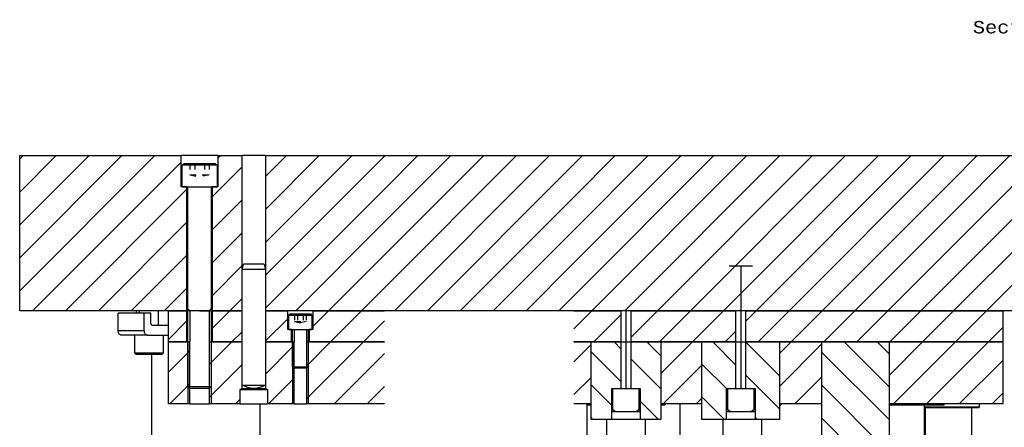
# Model space of a CAD drawing. Header units: inches. Extents: x 3 to 351, y 4 to 271.
# Tile 412 of 530: x 293.09 to 308.96, y 103.87 to 110.43. Entities that reach past the tile are written whole.
import ezdxf
from ezdxf.enums import TextEntityAlignment as Align

# ---------------------------------------------------------------- set-up
doc = ezdxf.new("R2010")
doc.units = ezdxf.units.IN
doc.header["$LTSCALE"] = 0.5
doc.header["$MEASUREMENT"] = 0
doc.linetypes.add('HIDDEN', pattern=[0.225, 0.15, -0.075])
doc.layers.add('MFB', color=7, linetype='Continuous')
doc.styles.add('VERO2-Courier New', font='cour.ttf')

msp = doc.modelspace()

# ---------------------------------------------------------------- linework, layer by layer
at = {"layer": 'MFB', "color": 254, "linetype": 'Continuous'}
for p, q in [((295.265, 108.245), (293.088, 106.067)), ((294.735, 108.245), (293.088, 106.597)), ((294.205, 108.245), (293.088, 107.128)), ((293.674, 108.245), (293.088, 107.658)), ((293.144, 108.245), (293.088, 108.188)), ((295.265, 108.245), (293.088, 106.067)), ((294.735, 108.245), (293.088, 106.597)), ((294.205, 108.245), (293.088, 107.128)), ((293.674, 108.245), (293.088, 107.658)), ((293.144, 108.245), (293.088, 108.188)), ((293.088, 105.745), (293.088, 108.245)), ((293.088, 108.245), (295.691, 108.245)), ((295.691, 108.14), (293.296, 105.745)), ((295.691, 108.14), (293.296, 105.745)), ((295.691, 107.745), (295.691, 108.245)), ((296.284, 108.245), (295.691, 108.245)), ((296.326, 108.245), (296.284, 108.203)), ((296.326, 108.245), (296.284, 108.203)), ((296.284, 108.245), (296.284, 107.745)), ((296.284, 108.245), (296.675, 108.245)), ((296.675, 105.745), (296.675, 108.245)), ((297.05, 108.245), (296.675, 108.245)), ((298.447, 108.245), (297.05, 106.848)), ((297.917, 108.245), (297.05, 107.378)), ((297.387, 108.245), (297.05, 107.908)), ((298.447, 108.245), (297.05, 106.848)), ((297.917, 108.245), (297.05, 107.378)), ((297.387, 108.245), (297.05, 107.908)), ((297.05, 108.245), (297.05, 105.745)), ((297.05, 108.245), (298.97, 108.245)), ((298.97, 108.237), (297.05, 106.317)), ((298.97, 108.237), (297.05, 106.317)), ((301.099, 108.245), (298.97, 106.116)), ((300.569, 108.245), (298.97, 106.646)), ((300.038, 108.245), (298.97, 107.176)), ((299.508, 108.245), (298.97, 107.707)), ((298.978, 108.245), (298.97, 108.237)), ((301.099, 108.245), (298.97, 106.116)), ((300.569, 108.245), (298.97, 106.646)), ((300.038, 108.245), (298.97, 107.176)), ((299.508, 108.245), (298.97, 107.707)), ((298.978, 108.245), (298.97, 108.237)), ((298.97, 108.245), (310.78, 108.245)), ((301.629, 108.245), (299.129, 105.745)), ((301.629, 108.245), (299.129, 105.745)), ((304.281, 108.245), (302.022, 105.986)), ((303.751, 108.245), (302.022, 106.516)), ((303.22, 108.245), (302.022, 107.046)), ((302.69, 108.245), (302.022, 107.577)), ((302.16, 108.245), (302.022, 108.107)), ((304.281, 108.245), (302.022, 105.986)), ((303.751, 108.245), (302.022, 106.516)), ((303.22, 108.245), (302.022, 107.046)), ((302.69, 108.245), (302.022, 107.577)), ((302.16, 108.245), (302.022, 108.107)), ((304.811, 108.245), (302.311, 105.745)), ((304.811, 108.245), (302.311, 105.745)), ((305.342, 108.245), (302.842, 105.745)), ((305.342, 108.245), (302.842, 105.745)), ((305.872, 108.245), (303.372, 105.745)), ((305.872, 108.245), (303.372, 105.745)), ((306.402, 108.245), (303.902, 105.745)), ((306.402, 108.245), (303.902, 105.745)), ((306.933, 108.245), (304.433, 105.745)), ((306.933, 108.245), (304.433, 105.745)), ((307.463, 108.245), (304.963, 105.745)), ((307.463, 108.245), (304.963, 105.745)), ((307.993, 108.245), (305.493, 105.745)), ((307.993, 108.245), (305.493, 105.745)), ((310.115, 108.245), (308.11, 106.24)), ((309.584, 108.245), (308.11, 106.771)), ((309.054, 108.245), (308.11, 107.301)), ((308.524, 108.245), (308.11, 107.831)), ((310.115, 108.245), (308.11, 106.24)), ((309.584, 108.245), (308.11, 106.771)), ((309.054, 108.245), (308.11, 107.301)), ((308.524, 108.245), (308.11, 107.831)), ((310.645, 108.245), (308.145, 105.745)), ((310.645, 108.245), (308.145, 105.745)), ((296.675, 108.064), (296.191, 107.579)), ((296.675, 108.064), (296.191, 107.579)), ((302.022, 108.107), (299.66, 105.745)), ((302.022, 108.107), (299.66, 105.745)), ((308.11, 107.831), (306.024, 105.745)), ((308.11, 107.831), (306.024, 105.745)), ((295.784, 107.703), (293.826, 105.745)), ((295.784, 107.703), (293.826, 105.745)), ((295.784, 107.745), (295.691, 107.745)), ((295.784, 105.745), (295.784, 107.745)), ((296.191, 107.745), (296.191, 105.745)), ((296.284, 107.745), (296.191, 107.745)), ((298.97, 107.707), (297.05, 105.787)), ((298.97, 107.707), (297.05, 105.787)), ((296.675, 107.533), (296.191, 107.049)), ((296.675, 107.533), (296.191, 107.049)), ((302.022, 107.577), (300.19, 105.745)), ((302.022, 107.577), (300.19, 105.745)), ((295.784, 107.173), (294.356, 105.745)), ((295.784, 107.173), (294.356, 105.745)), ((298.97, 107.176), (297.538, 105.745)), ((298.97, 107.176), (297.538, 105.745)), ((308.11, 107.301), (306.554, 105.745)), ((308.11, 107.301), (306.554, 105.745)), ((296.675, 107.003), (296.191, 106.519)), ((296.675, 107.003), (296.191, 106.519)), ((302.022, 107.046), (300.72, 105.745)), ((302.022, 107.046), (300.72, 105.745)), ((308.11, 106.771), (307.084, 105.745)), ((308.11, 106.771), (307.084, 105.745)), ((309.67, 106.74), (308.675, 105.745)), ((309.67, 106.74), (308.675, 105.745)), ((295.784, 106.643), (294.887, 105.745)), ((295.784, 106.643), (294.887, 105.745)), ((298.97, 106.646), (298.069, 105.745)), ((298.97, 106.646), (298.069, 105.745)), ((296.675, 106.473), (296.191, 105.988)), ((296.675, 106.473), (296.191, 105.988)), ((302.022, 106.516), (301.251, 105.745)), ((302.022, 106.516), (301.251, 105.745)), ((308.11, 106.24), (307.615, 105.745)), ((308.11, 106.24), (307.615, 105.745)), ((295.784, 106.112), (295.417, 105.745)), ((295.784, 106.112), (295.417, 105.745)), ((298.97, 106.116), (298.599, 105.745)), ((298.97, 106.116), (298.599, 105.745)), ((296.675, 105.942), (296.478, 105.745)), ((296.675, 105.942), (296.478, 105.745)), ((302.022, 105.986), (301.781, 105.745)), ((302.022, 105.986), (301.781, 105.745)), ((295.784, 105.745), (293.088, 105.745)), ((295.8, 105.745), (295.784, 105.745)), ((296.191, 105.745), (296.175, 105.745)), ((296.675, 105.745), (296.191, 105.745)), ((298.97, 105.745), (297.05, 105.745)), ((308.11, 105.745), (298.97, 105.745)), ((309.67, 105.745), (308.11, 105.745))]:
    msp.add_line(p, q, dxfattribs=at)
at = {"layer": 'MFB', "color": 132, "linetype": 'Continuous'}
for p, q in [((295.706, 108.089), (295.738, 108.12)), ((295.738, 108.12), (296.238, 108.12)), ((296.238, 108.12), (296.269, 108.089)), ((296.269, 108.089), (295.706, 108.089)), ((295.706, 107.745), (295.706, 108.089)), ((296.269, 108.089), (296.269, 107.745)), ((295.706, 107.745), (296.269, 107.745)), ((295.8, 105.745), (295.8, 107.745)), ((296.175, 107.745), (296.175, 105.745)), ((304.9, 106.464), (304.525, 106.464)), ((295.014, 105.745), (295.014, 105.706)), ((295.327, 105.509), (295.327, 105.745)), ((296.175, 105.745), (295.8, 105.745)), ((295.8, 104.526), (295.8, 105.745)), ((296.175, 105.745), (296.175, 104.526)), ((297.425, 105.67), (297.45, 105.695)), ((297.8, 105.67), (297.425, 105.67)), ((297.425, 105.445), (297.425, 105.67)), ((297.45, 105.695), (297.776, 105.695)), ((297.776, 105.695), (297.8, 105.67)), ((297.8, 105.67), (297.8, 105.445)), ((297.425, 105.445), (297.8, 105.445)), ((297.488, 104.844), (297.488, 105.445)), ((297.738, 105.445), (297.738, 104.844)), ((294.936, 105.351), (294.936, 105.067)), ((295.405, 105.067), (295.405, 105.351)), ((295.488, 104.245), (295.488, 105.245)), ((295.488, 105.245), (295.831, 105.245)), ((295.831, 105.098), (295.8, 105.067)), ((295.831, 104.245), (295.831, 105.245)), ((296.144, 105.245), (296.144, 104.245)), ((296.144, 105.245), (296.675, 105.245)), ((296.508, 105.245), (296.175, 104.912)), ((296.508, 105.245), (296.175, 104.912)), ((296.675, 104.495), (296.675, 105.245)), ((297.05, 105.245), (297.05, 104.495)), ((297.05, 105.245), (297.512, 105.245)), ((297.488, 105.164), (297.05, 104.726)), ((297.488, 105.164), (297.05, 104.726)), ((297.512, 105.188), (297.488, 105.164)), ((297.512, 104.245), (297.512, 105.245)), ((298.629, 105.245), (297.713, 104.329)), ((298.629, 105.245), (297.713, 104.329)), ((297.713, 105.245), (297.713, 104.245)), ((297.713, 105.245), (298.97, 105.245)), ((298.099, 105.245), (297.738, 104.883)), ((298.099, 105.245), (297.738, 104.883)), ((302.022, 105.245), (302.3, 105.245)), ((302.3, 105.203), (302.022, 104.925)), ((302.3, 105.203), (302.022, 104.925)), ((302.3, 104.245), (302.3, 105.245)), ((302.3, 103.995), (302.3, 105.245)), ((302.3, 105.245), (302.784, 105.245)), ((302.784, 105.13), (302.67, 105.245)), ((302.784, 105.13), (302.67, 105.245)), ((302.784, 104.495), (302.784, 105.245)), ((302.941, 105.245), (302.941, 104.495)), ((302.941, 105.245), (303.425, 105.245)), ((303.425, 105.02), (303.2, 105.245)), ((303.425, 105.02), (303.2, 105.245)), ((303.933, 105.245), (303.425, 104.737)), ((303.933, 105.245), (303.425, 104.737)), ((303.425, 105.245), (303.425, 104.245)), ((303.425, 105.245), (304.088, 105.245)), ((303.425, 105.245), (303.425, 103.995)), ((304.088, 104.245), (304.088, 105.245)), ((304.088, 105.245), (304.634, 105.245)), ((304.088, 103.995), (304.088, 105.245)), ((304.634, 104.871), (304.261, 105.245)), ((304.634, 104.871), (304.261, 105.245)), ((304.634, 104.495), (304.634, 105.245)), ((305.338, 104.698), (304.791, 105.245)), ((305.338, 104.698), (304.791, 105.245)), ((304.791, 105.245), (304.791, 104.495)), ((304.791, 105.245), (305.338, 105.245)), ((305.338, 105.229), (305.321, 105.245)), ((305.338, 105.229), (305.321, 105.245)), ((305.524, 105.245), (305.338, 105.059)), ((305.524, 105.245), (305.338, 105.059)), ((305.338, 105.245), (305.338, 104.245)), ((305.338, 105.245), (306.021, 105.245)), ((305.338, 105.245), (305.338, 103.995)), ((306.021, 105.212), (305.338, 104.528)), ((306.021, 105.212), (305.338, 104.528)), ((306.021, 104.245), (306.021, 105.245)), ((307.645, 105.245), (307.104, 104.704)), ((307.115, 105.245), (307.104, 105.234)), ((307.645, 105.245), (307.104, 104.704)), ((307.115, 105.245), (307.104, 105.234)), ((307.104, 105.245), (307.104, 104.245)), ((307.104, 105.245), (308.11, 105.245)), ((308.11, 105.18), (307.175, 104.245)), ((308.11, 105.18), (307.175, 104.245)), ((308.706, 105.245), (308.11, 104.649)), ((308.175, 105.245), (308.11, 105.18)), ((308.706, 105.245), (308.11, 104.649)), ((308.175, 105.245), (308.11, 105.18)), ((308.11, 105.245), (308.938, 105.245)), ((308.938, 105.245), (308.938, 104.245)), ((294.936, 105.067), (295.405, 105.067)), ((294.936, 105.067), (294.964, 105.039)), ((295.377, 105.039), (294.964, 105.039)), ((295.377, 105.039), (295.405, 105.067)), ((295.8, 105.067), (295.488, 104.755)), ((295.8, 105.067), (295.488, 104.755)), ((298.97, 105.055), (298.16, 104.245)), ((298.97, 105.055), (298.16, 104.245)), ((302.784, 104.6), (302.3, 105.084)), ((302.784, 104.6), (302.3, 105.084)), ((303.425, 104.49), (302.941, 104.974)), ((303.425, 104.49), (302.941, 104.974)), ((308.938, 104.946), (308.236, 104.245)), ((308.938, 104.946), (308.236, 104.245)), ((296.175, 104.912), (296.144, 104.881)), ((296.675, 104.882), (296.144, 104.35)), ((296.675, 104.882), (296.144, 104.35)), ((297.488, 104.844), (297.738, 104.844)), ((297.512, 104.82), (297.488, 104.844)), ((297.713, 104.82), (297.512, 104.82)), ((297.738, 104.883), (297.713, 104.859)), ((297.738, 104.844), (297.713, 104.82)), ((304.088, 104.869), (303.463, 104.245)), ((304.088, 104.869), (303.463, 104.245)), ((304.482, 104.493), (304.088, 104.888)), ((304.482, 104.493), (304.088, 104.888)), ((297.512, 104.658), (297.099, 104.245)), ((297.512, 104.658), (297.099, 104.245)), ((302.3, 104.673), (302.022, 104.395)), ((302.3, 104.673), (302.022, 104.395)), ((305.338, 104.168), (304.791, 104.715)), ((305.338, 104.168), (304.791, 104.715)), ((306.021, 104.682), (305.584, 104.245)), ((306.021, 104.682), (305.584, 104.245)), ((308.11, 104.649), (307.706, 104.245)), ((308.11, 104.649), (307.706, 104.245)), ((295.8, 104.537), (295.508, 104.245)), ((295.8, 104.537), (295.508, 104.245)), ((295.831, 104.568), (295.8, 104.537)), ((295.831, 104.495), (295.8, 104.526)), ((295.8, 104.526), (296.175, 104.526)), ((296.144, 104.495), (295.831, 104.495)), ((296.175, 104.526), (296.144, 104.495)), ((296.644, 104.477), (296.675, 104.495)), ((296.644, 104.245), (296.644, 104.477)), ((296.644, 104.477), (297.081, 104.477)), ((296.675, 104.495), (297.05, 104.495)), ((297.05, 104.495), (297.081, 104.477)), ((297.081, 104.477), (297.081, 104.245)), ((298.97, 104.525), (298.69, 104.245)), ((298.97, 104.525), (298.69, 104.245)), ((302.632, 104.222), (302.3, 104.554)), ((302.632, 104.222), (302.3, 104.554)), ((302.632, 104.495), (302.784, 104.495)), ((302.632, 103.995), (302.632, 104.495)), ((302.653, 104.151), (302.653, 104.495)), ((302.653, 104.495), (302.863, 104.495)), ((302.863, 104.495), (303.072, 104.495)), ((302.941, 104.495), (303.093, 104.495)), ((303.072, 104.495), (303.072, 104.151)), ((303.093, 104.495), (303.093, 103.995)), ((304.482, 104.495), (304.634, 104.495)), ((304.482, 103.995), (304.482, 104.495)), ((304.503, 104.151), (304.503, 104.495)), ((304.503, 104.495), (304.713, 104.495)), ((304.713, 104.495), (304.922, 104.495)), ((304.791, 104.495), (304.943, 104.495)), ((304.922, 104.495), (304.922, 104.151)), ((304.943, 104.495), (304.943, 103.995)), ((296.644, 104.32), (296.569, 104.245)), ((296.644, 104.32), (296.569, 104.245)), ((304.088, 104.339), (303.993, 104.245)), ((304.088, 104.339), (303.993, 104.245)), ((304.45, 103.995), (304.088, 104.357)), ((304.45, 103.995), (304.088, 104.357)), ((308.938, 104.416), (308.766, 104.245)), ((308.938, 104.416), (308.766, 104.245)), ((295.831, 104.245), (295.488, 104.245)), ((295.831, 104.245), (296.144, 104.245)), ((296.644, 104.245), (296.144, 104.245)), ((296.644, 104.245), (297.081, 104.245)), ((297.512, 104.245), (297.081, 104.245)), ((297.512, 104.245), (297.713, 104.245)), ((298.97, 104.245), (297.713, 104.245)), ((302.3, 104.245), (302.022, 104.245)), ((302.632, 104.151), (302.653, 104.151)), ((302.697, 104.12), (302.653, 104.151)), ((303.072, 104.151), (303.028, 104.12)), ((303.072, 104.151), (303.093, 104.151)), ((303.389, 103.995), (303.093, 104.292)), ((303.389, 103.995), (303.093, 104.292)), ((304.088, 104.245), (303.425, 104.245)), ((304.482, 104.151), (304.503, 104.151)), ((304.547, 104.12), (304.503, 104.151)), ((304.922, 104.151), (304.878, 104.12)), ((304.922, 104.151), (304.943, 104.151)), ((306.021, 104.245), (305.338, 104.245)), ((308.11, 104.245), (307.104, 104.245)), ((308.938, 104.245), (308.11, 104.245)), ((302.329, 103.995), (302.3, 104.024)), ((302.329, 103.995), (302.3, 104.024)), ((302.632, 103.995), (302.3, 103.995)), ((302.697, 104.12), (302.632, 104.12)), ((303.093, 103.995), (302.632, 103.995)), ((303.093, 104.12), (302.697, 104.12)), ((303.425, 103.995), (303.093, 103.995)), ((304.482, 103.995), (304.088, 103.995)), ((304.547, 104.12), (304.482, 104.12)), ((304.943, 103.995), (304.482, 103.995)), ((304.943, 104.12), (304.547, 104.12)), ((304.98, 103.995), (304.943, 104.033)), ((304.98, 103.995), (304.943, 104.033)), ((305.338, 103.995), (304.943, 103.995))]:
    msp.add_line(p, q, dxfattribs=at)
at = {"layer": 'MFB', "color": 254, "linetype": 'HIDDEN'}
for p, q in [((295.831, 108.12), (295.831, 107.938)), ((295.909, 108.12), (295.909, 107.938)), ((296.066, 108.12), (296.066, 107.938)), ((296.144, 108.12), (296.144, 107.938)), ((295.831, 107.938), (296.144, 107.938)), ((295.831, 107.938), (295.988, 107.899)), ((296.144, 107.938), (295.988, 107.899)), ((297.519, 105.695), (297.519, 105.575)), ((297.519, 105.575), (297.706, 105.575)), ((297.519, 105.575), (297.613, 105.551)), ((297.566, 105.695), (297.566, 105.575)), ((297.706, 105.575), (297.613, 105.551)), ((297.659, 105.695), (297.659, 105.575)), ((297.706, 105.695), (297.706, 105.575))]:
    msp.add_line(p, q, dxfattribs=at)
at = {"layer": 'MFB', "color": 136, "linetype": 'Continuous'}
for p, q in [((296.675, 106.415), (296.696, 106.495)), ((296.675, 104.545), (296.675, 106.415)), ((296.675, 106.415), (297.05, 106.415)), ((297.029, 106.495), (296.696, 106.495)), ((297.029, 106.495), (297.05, 106.415)), ((297.05, 106.415), (297.05, 104.545)), ((294.963, 105.745), (294.963, 105.706)), ((295.213, 105.039), (295.213, 102.678)), ((296.675, 104.545), (297.05, 104.545)), ((296.963, 103.745), (296.963, 104.245))]:
    msp.add_line(p, q, dxfattribs=at)
at = {"layer": 'MFB', "color": 96, "linetype": 'Continuous'}
for p, q in [((304.713, 106.464), (304.713, 105.245)), ((302.863, 105.745), (302.863, 105.245)), ((294.674, 105.43), (295.092, 105.43)), ((302.784, 105.245), (302.941, 105.245)), ((302.863, 105.245), (302.863, 104.495)), ((304.634, 105.245), (304.791, 105.245)), ((304.713, 105.245), (304.713, 104.495)), ((302.233, 104.245), (302.233, 104.229)), ((302.233, 104.229), (302.3, 104.229)), ((303.425, 104.229), (303.492, 104.229)), ((303.492, 104.229), (303.492, 104.245)), ((305.338, 104.229), (305.367, 104.229)), ((305.367, 104.229), (305.367, 104.245)), ((307.104, 104.229), (307.992, 104.229)), ((307.677, 103.745), (307.677, 104.229)), ((307.992, 104.229), (307.992, 104.245)), ((302.548, 103.995), (302.548, 103.745)), ((303.177, 103.745), (303.177, 103.995)), ((304.423, 103.995), (304.423, 103.745)), ((305.052, 103.745), (305.052, 103.995))]:
    msp.add_line(p, q, dxfattribs=at)
at = {"layer": 'MFB', "color": 9, "linetype": 'Continuous'}
for p, q in [((295.488, 105.245), (295.488, 105.745)), ((295.488, 105.745), (295.784, 105.745)), ((295.784, 105.745), (295.8, 105.745)), ((295.784, 105.245), (295.784, 105.745)), ((296.175, 105.745), (296.191, 105.745)), ((296.478, 105.745), (296.191, 105.458)), ((296.478, 105.745), (296.191, 105.458)), ((296.191, 105.745), (296.191, 105.245)), ((296.191, 105.745), (296.673, 105.745)), ((296.673, 105.245), (296.673, 105.745)), ((297.053, 105.745), (297.053, 105.245)), ((297.053, 105.745), (297.409, 105.745)), ((297.409, 105.445), (297.409, 105.745)), ((298.069, 105.745), (297.816, 105.492)), ((298.069, 105.745), (297.816, 105.492)), ((297.816, 105.745), (297.816, 105.445)), ((297.816, 105.745), (298.97, 105.745)), ((298.599, 105.745), (298.099, 105.245)), ((298.599, 105.745), (298.099, 105.245)), ((302.311, 105.745), (302.022, 105.455)), ((302.311, 105.745), (302.022, 105.455)), ((302.022, 105.745), (302.784, 105.745)), ((302.784, 105.245), (302.784, 105.745)), ((303.372, 105.745), (302.941, 105.314)), ((303.372, 105.745), (302.941, 105.314)), ((302.941, 105.745), (302.941, 105.245)), ((302.941, 105.745), (304.634, 105.745)), ((303.902, 105.745), (303.402, 105.245)), ((303.902, 105.745), (303.402, 105.245)), ((304.433, 105.745), (303.933, 105.245)), ((304.433, 105.745), (303.933, 105.245)), ((304.634, 105.245), (304.634, 105.745)), ((304.963, 105.745), (304.791, 105.573)), ((304.963, 105.745), (304.791, 105.573)), ((304.791, 105.745), (304.791, 105.245)), ((304.791, 105.745), (308.11, 105.745)), ((305.493, 105.745), (304.993, 105.245)), ((305.493, 105.745), (304.993, 105.245)), ((306.024, 105.745), (305.524, 105.245)), ((306.024, 105.745), (305.524, 105.245)), ((306.554, 105.745), (306.054, 105.245)), ((306.554, 105.745), (306.054, 105.245)), ((307.084, 105.745), (306.584, 105.245)), ((307.084, 105.745), (306.584, 105.245)), ((307.615, 105.745), (307.115, 105.245)), ((307.615, 105.745), (307.115, 105.245)), ((308.145, 105.745), (308.11, 105.71)), ((308.145, 105.745), (308.11, 105.71)), ((308.11, 105.745), (308.938, 105.745)), ((308.675, 105.745), (308.175, 105.245)), ((308.675, 105.745), (308.175, 105.245)), ((308.938, 105.745), (308.938, 105.245)), ((295.784, 105.582), (295.488, 105.285)), ((295.784, 105.582), (295.488, 105.285)), ((297.409, 105.616), (297.053, 105.259)), ((297.409, 105.616), (297.053, 105.259)), ((298.97, 105.585), (298.629, 105.245)), ((298.97, 105.585), (298.629, 105.245)), ((302.784, 105.688), (302.342, 105.245)), ((302.784, 105.688), (302.342, 105.245)), ((308.11, 105.71), (307.645, 105.245)), ((308.11, 105.71), (307.645, 105.245)), ((297.472, 105.445), (297.409, 105.445)), ((297.472, 105.245), (297.472, 105.445)), ((297.769, 105.445), (297.753, 105.429)), ((297.769, 105.445), (297.753, 105.429)), ((297.753, 105.445), (297.753, 105.245)), ((297.816, 105.445), (297.753, 105.445)), ((304.634, 105.416), (304.463, 105.245)), ((304.634, 105.416), (304.463, 105.245)), ((308.938, 105.477), (308.706, 105.245)), ((308.938, 105.477), (308.706, 105.245)), ((296.673, 105.409), (296.508, 105.245)), ((296.673, 105.409), (296.508, 105.245)), ((295.784, 105.245), (295.488, 105.245)), ((296.673, 105.245), (296.191, 105.245)), ((297.472, 105.245), (297.053, 105.245)), ((298.97, 105.245), (297.753, 105.245)), ((302.784, 105.245), (302.022, 105.245)), ((304.634, 105.245), (302.941, 105.245)), ((308.11, 105.245), (304.791, 105.245)), ((306.021, 102.493), (306.021, 105.245)), ((306.021, 105.245), (307.104, 105.245)), ((307.104, 104.523), (306.382, 105.245)), ((307.104, 104.523), (306.382, 105.245)), ((307.104, 105.053), (306.912, 105.245)), ((307.104, 105.053), (306.912, 105.245)), ((307.104, 105.245), (307.104, 102.493)), ((308.938, 105.245), (308.11, 105.245)), ((307.104, 103.993), (306.021, 105.075)), ((307.104, 103.993), (306.021, 105.075)), ((307.104, 103.462), (306.021, 104.545)), ((307.104, 103.462), (306.021, 104.545)), ((302.238, 103.745), (302.238, 104.229)), ((303.738, 103.745), (303.738, 104.245)), ((307.677, 104.197), (308.563, 104.197)), ((308.548, 104.182), (307.677, 104.182)), ((307.688, 104.182), (307.688, 103.745)), ((308.438, 103.745), (308.438, 104.182)), ((308.548, 104.182), (308.563, 104.197)), ((308.563, 104.197), (308.563, 104.245)), ((307.104, 102.932), (306.021, 104.015)), ((307.104, 102.932), (306.021, 104.015))]:
    msp.add_line(p, q, dxfattribs=at)
at = {"layer": 'MFB', "color": 2, "linetype": 'Continuous'}
for p, q in [((295.8, 105.776), (295.831, 105.745)), ((295.831, 105.745), (295.831, 105.245)), ((295.988, 105.745), (295.831, 105.745)), ((295.988, 105.745), (296.144, 105.745)), ((296.175, 105.776), (296.144, 105.745)), ((296.144, 105.745), (296.144, 105.245)), ((294.674, 105.43), (294.674, 105.706)), ((295.092, 105.706), (294.674, 105.706)), ((295.092, 105.43), (295.092, 105.706)), ((295.203, 105.706), (295.092, 105.706)), ((295.203, 105.548), (295.203, 105.706)), ((294.675, 105.416), (294.674, 105.43)), ((294.678, 105.403), (294.675, 105.416)), ((295.092, 105.43), (295.093, 105.416)), ((295.093, 105.416), (295.095, 105.403)), ((295.204, 105.541), (295.203, 105.548)), ((295.205, 105.535), (295.204, 105.541)), ((295.207, 105.529), (295.205, 105.535)), ((295.21, 105.523), (295.207, 105.529)), ((295.213, 105.518), (295.21, 105.523)), ((295.217, 105.514), (295.213, 105.518)), ((295.222, 105.511), (295.217, 105.514)), ((295.226, 105.509), (295.222, 105.511)), ((295.231, 105.509), (295.226, 105.509)), ((295.488, 105.509), (295.231, 105.509)), ((297.512, 105.445), (297.512, 105.245)), ((297.713, 105.445), (297.713, 105.245)), ((294.682, 105.391), (294.678, 105.403)), ((294.687, 105.379), (294.682, 105.391)), ((294.694, 105.37), (294.687, 105.379)), ((294.702, 105.362), (294.694, 105.37)), ((294.711, 105.356), (294.702, 105.362)), ((294.72, 105.353), (294.711, 105.356)), ((294.73, 105.351), (294.72, 105.353)), ((295.148, 105.351), (294.73, 105.351)), ((295.095, 105.403), (295.099, 105.391)), ((295.099, 105.391), (295.105, 105.379)), ((295.105, 105.379), (295.112, 105.37)), ((295.112, 105.37), (295.12, 105.362)), ((295.12, 105.362), (295.129, 105.356)), ((295.129, 105.356), (295.138, 105.353)), ((295.138, 105.353), (295.148, 105.351)), ((295.148, 105.351), (295.488, 105.351)), ((295.8, 105.245), (295.8, 104.245)), ((296.175, 105.245), (296.175, 104.245)), ((297.488, 105.245), (297.488, 104.245)), ((297.738, 105.245), (297.738, 104.245))]:
    msp.add_line(p, q, dxfattribs=at)
at = {"layer": 'MFB', "color": 136, "linetype": 'Continuous', "extrusion": (0, 0, -1)}
msp.add_arc((-296.863, 104.87), 0.375, 240, 300, dxfattribs=at)

# ---------------------------------------------------------------- texts
at = {"layer": 'MFB', "color": 7, "linetype": 'Continuous', "style": 'VERO2-Courier New', "width": 0.932229}
msp.add_text('Sect. f-f', height=0.2, dxfattribs=at).set_placement((308.456, 110.214), (310.219, 110.214), align=Align.FIT)

doc.saveas('drawing.dxf')
